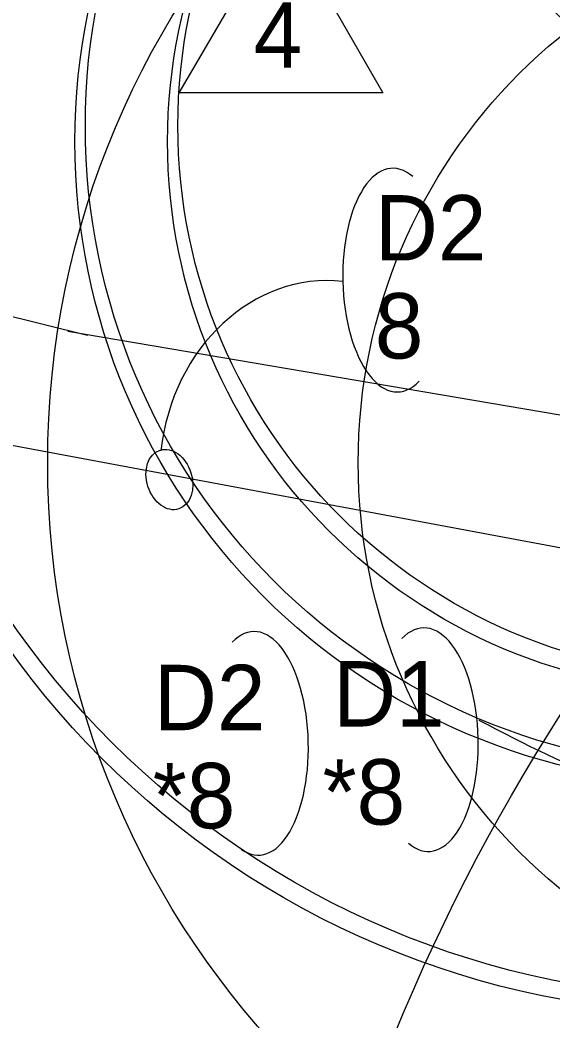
# Model space of a CAD drawing. Extents: x 1638506 to 1658005, y 834807 to 846788.
# Drawn here: x 1640888.8 to 1640986.7, y 842413 to 842596.7 of the extents above; entities that cross this region are included whole.
import ezdxf

# ---------------------------------------------------------------- set-up
doc = ezdxf.new("R2010")
doc.units = 0
for name, color, linetype in [('Default', 7, 'Continuous'), ('Old_Level_1', 7, 'Continuous'), ('Old_Level_2', 7, 'Continuous'), ('Old_Level_4', 7, 'Continuous'), ('Scratch_Level_0', 7, 'Continuous')]:
    doc.layers.add(name, color=color, linetype=linetype)

msp = doc.modelspace()

# ---------------------------------------------------------------- linework, layer by layer
at = {"layer": 'Default'}
msp.add_line((1640811.44, 842532.84), (1641024.26, 842493.12), dxfattribs=at)
msp.add_lwpolyline([(1640955.44, 842583.33), (1640918.05, 842583.33), (1640936.88, 842615.59)], close=True, dxfattribs=at)
for centre, major_axis, ratio, start_param, end_param in [((1640957.67, 842548.96), (-0.49, 20.52), 0.466223, 5.884886, 7.853982), ((1640944.32, 842514.39), (-3.78, -34.34), 0.862742, 3.141593, 4.712389), ((1640957.67, 842548.96), (-0.49, 20.52), 0.466223, 1.570796, 3.572354), ((1640932.19, 842463.95), (0.49, -20.52), 0.466223, 1.570796, 3.572354), ((1640963.38, 842464.63), (0.49, -20.52), 0.466223, 1.570796, 3.572354), ((1640963.38, 842464.63), (0.49, -20.52), 0.466223, 5.884886, 7.853982), ((1640932.19, 842463.95), (0.49, -20.52), 0.466223, 5.884886, 7.853982)]:
    msp.add_ellipse(centre, major_axis=major_axis, ratio=ratio, start_param=start_param, end_param=end_param, dxfattribs=at)
msp.add_ellipse((1640916.26, 842512.36), major_axis=(1.72, -5.4), ratio=0.730797, dxfattribs=at)
msp.add_spline([(1641028.04, 842476.96), (1641016.72, 842458.07), (1640973.15, 842468.15)], degree=3, dxfattribs=at)
at = {"layer": 'Old_Level_1'}
for centre, radius in [((1641016.92, 842574.38), 297), ((1641016.92, 842574.38), 264), ((1641016.92, 842574.38), 219), ((1641016.92, 842574.38), 160), ((1641016.92, 842574.38), 118), ((1641016.92, 842574.38), 101), ((1641295.68, 842272.71), 365)]:
    msp.add_circle(centre, radius, dxfattribs=at)
at = {"layer": 'Old_Level_2'}
for p, q in [((1640835.15, 842555.25), (1640901.23, 842538.85)), ((1640897.58, 842539.61), (1641032.48, 842516.65))]:
    msp.add_line(p, q, dxfattribs=at)
msp.add_arc((1640940.07, 842546.25), 70, 37.3323, 93.9449, dxfattribs=at)
at = {"layer": 'Old_Level_4'}
for radius in [365, 307, 240, 158, 101]:
    msp.add_circle((1641051.91, 842515.45), radius, dxfattribs=at)
at = {"layer": 'Scratch_Level_0'}
for radius in [297, 264, 219, 160, 118, 101]:
    msp.add_circle((1641018.82, 842577.25), radius, dxfattribs=at)

# ---------------------------------------------------------------- texts
at = {"layer": 'Default'}
for s, height, p in [('4', 12, (1640931.7, 842587.93)), ('D2', 11.995, (1640953.96, 842552.56)), ('8', 12, (1640953.96, 842534.57)), ('D2', 12, (1640913.39, 842466.36)), ('D1', 12, (1640946.29, 842467.04)), ('*8', 12, (1640944.38, 842449.04)), ('*8', 12, (1640913.19, 842448.36))]:
    msp.add_text(s, height=height, dxfattribs=at).set_placement(p)

doc.saveas('drawing.dxf')
